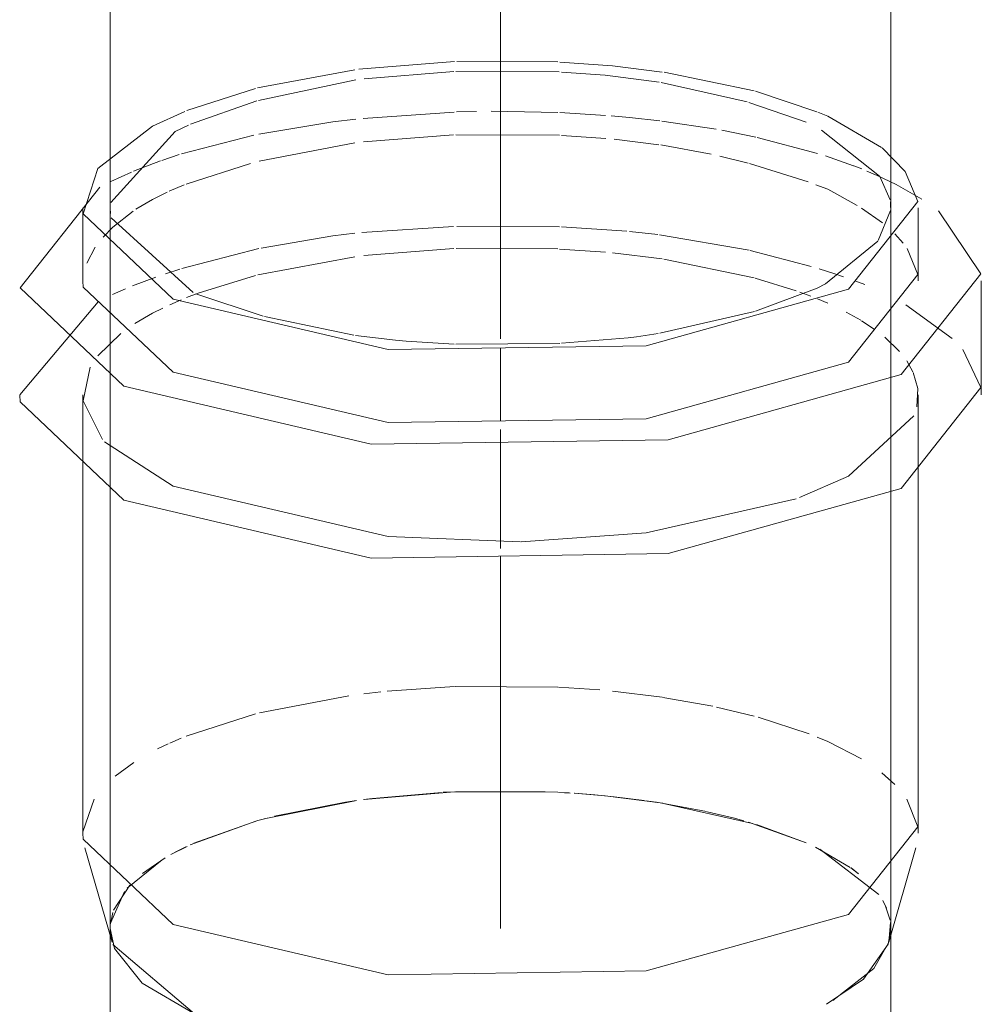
# Model space of a CAD drawing. Header units: millimetres. Extents: x -121 to 29920, y 1231 to 31888.
# Tile 306 of 310: x 25924 to 25985, y 25082 to 25145. Entities that reach past the tile are written whole.
import ezdxf

# ---------------------------------------------------------------- set-up
doc = ezdxf.new("R2010")
doc.units = ezdxf.units.MM
doc.linetypes.add('ADSK_Осевая', pattern=[700, 500, -100, 0, -100])
doc.layers.add('P-PIPE-____-CNTR', color=3, linetype='ADSK_Осевая', lineweight=20)
doc.layers.add('P-PIPE-____-OTLN', color=3, linetype='Continuous', lineweight=20)

# ---------------------------------------------------------------- blocks, each defined once
blk = doc.blocks.new('ADSK_ППР_Отвод канализационный_Составной - Отвод раструбный-V59-3D severage Right')
at = {"layer": 'P-PIPE-____-OTLN', "color": 9}
for p, q in [((-1068.192, 25142.019), (-1074.316, 25141.517)), ((-1061.57, 25141.987), (-1068.048, 25142.024)), ((-1074.575, 25141.484), (-1080.803, 25140.317)), ((-1068.24, 25141.368), (-1073.964, 25140.906)), ((-1061.475, 25141.346), (-1068.093, 25141.373)), ((-1048.996, 25140.137), (-1054.757, 25141.321)), ((-1074.508, 25140.831), (-1080.734, 25139.524)), ((-1049.434, 25139.421), (-1054.944, 25140.665)), ((-1080.927, 25140.285), (-1085.33, 25138.874)), ((-1044.973, 25138.799), (-1048.905, 25140.112)), ((-1080.856, 25139.489), (-1085.105, 25137.99)), ((-1045.656, 25138.122), (-1049.345, 25139.395)), ((-1044.285, 25138.505), (-1044.923, 25138.778)), ((-1040.833, 25136.501), (-1044.285, 25138.505)), ((-1040.957, 25134.671), (-1044.674, 25137.61)), ((-1039.314, 25134.962), (-1040.798, 25136.474)), ((-1040.286, 25133.153), (-1040.938, 25134.645)), ((-1038.249, 25133.194), (-1039.894, 25134.133)), ((-1041.052, 25130.547), (-1040.261, 25132.474)), ((-1090.178, 25132.009), (-1084.932, 25127.218)), ((-1044.418, 25127.769), (-1041.075, 25130.515)), ((-1091.196, 25130.116), (-1091.742, 25129.102)), ((-1038.518, 25128.363), (-1039.188, 25130.036)), ((-1091.988, 25127.945), (-1091.97, 25127.569)), ((-1084.766, 25127.141), (-1080.442, 25125.695)), ((-1048.907, 25126.013), (-1044.947, 25127.502)), ((-1091.002, 25126.62), (-1096.037, 25120.667)), ((-1055.037, 25124.604), (-1048.981, 25125.99)), ((-1036.303, 25124.273), (-1039.274, 25126.428)), ((-1080.353, 25125.671), (-1074.641, 25124.483)), ((-1056.524, 25124.384), (-1055.138, 25124.587)), ((-1074.534, 25124.467), (-1071.961, 25124.155)), ((-1071.29, 25124.093), (-1068.214, 25123.91)), ((-1068.108, 25123.907), (-1061.432, 25123.958)), ((-1061.329, 25123.963), (-1057.053, 25124.318)), ((-1034.472, 25121.124), (-1035.637, 25123.567)), ((-1038.822, 25122.138), (-1039.215, 25122.841)), ((-1096.037, 25120.643), (-1096.017, 25120.209)), ((-1090.596, 25117.658), (-1086.204, 25114.807)), ((-1091.274, 25094.768), (-1091.994, 25092.659)), ((-1038.518, 25092.991), (-1039.215, 25094.768)), ((-1091.994, 25092.593), (-1091.97, 25092.196)), ((-1084.833, 25081.005), (-1090.075, 25085.458)), ((-1040.383, 25085.553), (-1041.331, 25083.911)), ((-1041.332, 25083.91), (-1043.962, 25081.857))]:
    blk.add_line(p, q, dxfattribs=at)
at = {"layer": 'P-PIPE-____-OTLN', "color": 10}
for p, q in [((-1068.199, 25138.775), (-1074.036, 25138.373)), ((-1066.77, 25138.812), (-1068.062, 25138.78)), ((-1061.573, 25138.748), (-1065.841, 25138.823)), ((-1058.507, 25138.562), (-1061.441, 25138.742)), ((-1051.425, 25137.671), (-1054.906, 25138.195)), ((-1081.032, 25137.29), (-1085.674, 25136.093)), ((-1068.242, 25137.307), (-1074.024, 25136.874)), ((-1061.468, 25137.288), (-1068.104, 25137.312)), ((-1058.492, 25137.091), (-1061.34, 25137.282)), ((-1048.894, 25137.169), (-1051.07, 25137.607)), ((-1074.575, 25136.805), (-1080.705, 25135.624)), ((-1055.09, 25136.684), (-1057.965, 25137.041)), ((-1051.755, 25136.08), (-1054.973, 25136.667)), ((-1044.929, 25136.128), (-1048.802, 25137.148)), ((-1085.82, 25136.047), (-1086.929, 25135.678)), ((-1049.383, 25135.511), (-1051.195, 25135.957)), ((-1042.638, 25135.341), (-1044.434, 25135.971)), ((-1087.016, 25135.647), (-1088.756, 25134.981)), ((-1081.258, 25135.479), (-1085.375, 25134.154)), ((-1045.533, 25134.303), (-1049.298, 25135.488)), ((-1042.094, 25135.129), (-1042.615, 25135.333)), ((-1088.886, 25134.926), (-1090.195, 25134.333)), ((-1041.111, 25134.713), (-1041.776, 25134.999)), ((-1039.894, 25134.133), (-1041.111, 25134.713)), ((-1085.501, 25134.104), (-1086.468, 25133.698)), ((-1044.285, 25133.826), (-1045.035, 25134.118)), ((-1042.388, 25132.79), (-1044.285, 25133.826)), ((-1088.77, 25132.437), (-1090.066, 25131.409)), ((-1040.776, 25131.678), (-1042.122, 25132.626)), ((-1090.066, 25131.409), (-1090.697, 25130.759)), ((-1068.244, 25131.438), (-1074.123, 25131.059)), ((-1061.457, 25131.423), (-1068.048, 25131.444)), ((-1057.159, 25131.145), (-1061.341, 25131.418)), ((-1055.162, 25130.925), (-1056.969, 25131.127)), ((-1049.318, 25129.923), (-1055.053, 25130.912)), ((-1039.448, 25130.385), (-1039.985, 25130.978)), ((-1080.717, 25130.028), (-1085.659, 25128.75)), ((-1068.232, 25130.039), (-1073.99, 25129.58)), ((-1061.57, 25130.009), (-1068.075, 25130.045)), ((-1058.519, 25129.795), (-1061.457, 25130.003)), ((-1054.892, 25129.363), (-1058.057, 25129.751)), ((-1045.333, 25128.887), (-1049.24, 25129.906)), ((-1074.575, 25129.506), (-1080.793, 25128.341)), ((-1048.996, 25128.159), (-1054.783, 25129.347)), ((-1085.79, 25128.709), (-1086.696, 25128.416)), ((-1043.894, 25128.431), (-1044.82, 25128.73)), ((-1043.271, 25128.22), (-1043.894, 25128.431)), ((-1087.326, 25128.199), (-1088.805, 25127.639)), ((-1080.927, 25128.307), (-1084.596, 25127.178)), ((-1046.304, 25127.327), (-1048.923, 25128.139)), ((-1041.914, 25127.727), (-1042.539, 25127.959)), ((-1089.271, 25127.446), (-1090.086, 25127.081)), ((-1084.596, 25127.178), (-1085.346, 25126.889)), ((-1045.365, 25126.977), (-1046.077, 25127.246)), ((-1085.695, 25126.746), (-1086.427, 25126.426)), ((-1044.285, 25126.527), (-1044.934, 25126.804)), ((-1042.166, 25125.436), (-1043.1, 25125.958)), ((-1041.304, 25124.874), (-1042.112, 25125.403)), ((-1089.563, 25124.595), (-1091.039, 25123.165)), ((-1039.674, 25123.437), (-1040.624, 25124.355)), ((-1068.192, 25101.967), (-1072.502, 25101.671)), ((-1061.57, 25101.935), (-1068.138, 25101.969)), ((-1058.877, 25101.754), (-1061.518, 25101.933)), ((-1074.963, 25101.38), (-1080.677, 25100.297)), ((-1072.906, 25101.629), (-1073.99, 25101.506)), ((-1054.892, 25101.29), (-1058.057, 25101.678)), ((-1051.635, 25100.713), (-1054.843, 25101.283)), ((-1048.996, 25100.085), (-1051.395, 25100.662)), ((-1080.927, 25100.234), (-1085.385, 25098.8)), ((-1045.465, 25098.943), (-1048.732, 25100.013)), ((-1044.285, 25098.453), (-1044.958, 25098.741)), ((-1086.532, 25098.304), (-1087.211, 25097.975)), ((-1085.695, 25098.673), (-1086.427, 25098.353)), ((-1042.125, 25097.337), (-1044.285, 25098.453)), ((-1088.72, 25097.114), (-1089.918, 25096.236)), ((-1039.985, 25095.698), (-1040.824, 25096.443)), ((-1073.964, 25094.742), (-1068.189, 25095.235)), ((-1069.012, 25095.195), (-1073.436, 25094.809)), ((-1068.122, 25095.237), (-1068.903, 25095.201)), ((-1068.15, 25095.236), (-1061.569, 25095.2)), ((-1060.785, 25095.154), (-1061.534, 25095.198)), ((-1061.532, 25095.198), (-1060.841, 25095.158)), ((-1059.199, 25095.033), (-1060.504, 25095.135)), ((-1057.962, 25094.913), (-1059.199, 25095.033)), ((-1056.047, 25094.678), (-1057.962, 25094.913)), ((-1080.389, 25093.495), (-1074.542, 25094.664)), ((-1073.436, 25094.809), (-1074.022, 25094.734)), ((-1055.272, 25094.564), (-1055.906, 25094.658)), ((-1052.056, 25093.969), (-1055.239, 25094.559)), ((-1054.81, 25094.491), (-1049.093, 25093.209)), ((-1085.126, 25091.825), (-1080.907, 25093.352)), ((-1080.778, 25093.388), (-1084.882, 25091.936)), ((-1080.179, 25093.549), (-1080.778, 25093.388)), ((-1045.656, 25091.958), (-1049.353, 25093.285)), ((-1048.839, 25093.133), (-1045.656, 25091.958)), ((-1085.318, 25091.735), (-1086.347, 25091.206)), ((-1086.071, 25091.357), (-1085.388, 25091.702)), ((-1042.842, 25090.393), (-1045.072, 25091.688)), ((-1044.789, 25091.549), (-1041.017, 25088.656)), ((-1089.158, 25089.052), (-1086.916, 25090.876)), ((-1086.711, 25090.997), (-1088.179, 25089.989)), ((-1042.303, 25089.984), (-1042.792, 25090.357)), ((-1088.98, 25089.248), (-1090.026, 25087.643)), ((-1090.226, 25086.816), (-1089.333, 25088.839)), ((-1040.513, 25087.771), (-1040.76, 25088.261)), ((-1090.079, 25087.492), (-1090.227, 25086.784)), ((-1040.602, 25087.967), (-1040.287, 25086.999)), ((-1090.222, 25086.11), (-1090.244, 25086.482))]:
    blk.add_line(p, q, dxfattribs=at)
at = {"layer": 'P-PIPE-____-OTLN', "color": 22}
for p, q in [((-1040.25, 25132.664), (-1040.266, 25133.016)), ((-1091.994, 25132.645), (-1091.994, 25127.966)), ((-1090.239, 25132.625), (-1090.222, 25132.273)), ((-1038.494, 25127.966), (-1038.494, 25132.645)), ((-1044.947, 25127.502), (-1044.418, 25127.769)), ((-1034.444, 25120.667), (-1034.444, 25127.966)), ((-1091.97, 25127.569), (-1086.204, 25122.106)), ((-1071.961, 25124.155), (-1071.29, 25124.093)), ((-1057.053, 25124.318), (-1056.524, 25124.384)), ((-1096.017, 25120.209), (-1089.377, 25113.919)), ((-1091.994, 25120.667), (-1091.994, 25092.593)), ((-1038.494, 25092.593), (-1038.494, 25120.667)), ((-1091.97, 25092.196), (-1086.204, 25086.733)), ((-1091.858, 25091.641), (-1090.116, 25085.592)), ((-1040.372, 25085.592), (-1038.631, 25091.641)), ((-1040.266, 25086.853), (-1040.372, 25085.592)), ((-1090.244, 25086.482), (-1090.244, 25077.966)), ((-1090.116, 25085.592), (-1090.222, 25086.11)), ((-1040.244, 25077.966), (-1040.244, 25086.482))]:
    blk.add_line(p, q, dxfattribs=at)
at = {"layer": 'P-PIPE-____-OTLN', "color": 9}
for points in [[(-1054.892, 25141.341, 0), (-1058.057, 25141.729, 0), (-1061.431, 25141.98, 0)], [(-1055.069, 25140.686, 0), (-1058.527, 25141.135, 0), (-1061.338, 25141.339, 0)], [(-1085.465, 25138.819, 0), (-1087.529, 25137.862, 0), (-1091.032, 25135.152, 0)], [(-1085.226, 25137.936, 0), (-1086.071, 25137.521, 0), (-1090.208, 25132.977, 0)], [(-1091.523, 25122.43, 0), (-1091.97, 25120.269, 0), (-1090.73, 25117.802, 0)], [(-1038.582, 25119.903, 0), (-1038.518, 25121.064, 0), (-1038.806, 25122.102, 0)], [(-1046.098, 25114.08, 0), (-1042.96, 25115.45, 0), (-1038.768, 25119.32, 0)], [(-1086.204, 25114.807, 0), (-1072.431, 25111.582, 0), (-1063.952, 25111.246, 0)], [(-1063.907, 25111.247, 0), (-1055.914, 25111.828, 0), (-1046.307, 25114.006, 0)]]:
    blk.add_polyline3d(points, dxfattribs=at)
at = {"layer": 'P-PIPE-____-OTLN', "color": 10}
for points in [[(-1055.038, 25138.212, 0), (-1056.969, 25138.426, 0), (-1058.142, 25138.532, 0)], [(-1074.5, 25138.323, 0), (-1075.988, 25138.143, 0), (-1080.71, 25137.357, 0)], [(-1086.599, 25133.639, 0), (-1087.529, 25133.183, 0), (-1088.594, 25132.554, 0)], [(-1074.573, 25131.012, 0), (-1075.988, 25130.844, 0), (-1080.574, 25130.058, 0)], [(-1086.878, 25126.214, 0), (-1087.529, 25125.884, 0), (-1088.654, 25125.23, 0)], [(-1061.572, 25095.2, 0), (-1062.377, 25095.238, 0), (-1068.083, 25095.239, 0)], [(-1060.517, 25095.137, 0), (-1058.527, 25094.972, 0), (-1054.843, 25094.497, 0)], [(-1074.474, 25094.673, 0), (-1075.179, 25094.57, 0), (-1079.71, 25093.669, 0)], [(-1049.649, 25093.37, 0), (-1050.344, 25093.559, 0), (-1051.996, 25093.956, 0)]]:
    blk.add_polyline3d(points, dxfattribs=at)
at = {"layer": 'P-PIPE-____-OTLN', "color": 22}
for points in [[(-1091.032, 25135.152, 0), (-1091.97, 25132.247, 0), (-1086.204, 25126.785, 0)], [(-1086.204, 25126.785, 0), (-1072.431, 25123.56, 0), (-1055.914, 25123.806, 0), (-1042.96, 25127.428, 0), (-1038.518, 25133.042, 0), (-1039.314, 25134.962, 0)], [(-1090.903, 25133.973, 0), (-1096.017, 25127.508, 0), (-1089.377, 25121.219, 0)], [(-1089.377, 25121.219, 0), (-1073.519, 25117.506, 0), (-1054.501, 25117.789, 0), (-1039.586, 25121.959, 0), (-1034.472, 25128.423, 0), (-1037.185, 25132.444, 0)], [(-1086.204, 25122.106, 0), (-1072.431, 25118.881, 0), (-1055.914, 25119.127, 0), (-1042.96, 25122.749, 0), (-1038.518, 25128.363, 0)], [(-1089.377, 25113.919, 0), (-1073.519, 25110.207, 0), (-1054.501, 25110.49, 0), (-1039.586, 25114.66, 0), (-1034.472, 25121.124, 0)], [(-1086.204, 25086.733, 0), (-1072.431, 25083.509, 0), (-1055.914, 25083.754, 0), (-1042.96, 25087.376, 0), (-1038.518, 25092.991, 0)], [(-1090.242, 25086.482, 0), (-1089.975, 25085.192, 0), (-1088.186, 25082.979, 0), (-1084.833, 25081.005, 0), (-1080.145, 25079.404, 0), (-1074.441, 25078.285, 0), (-1072.022, 25077.998, 0)], [(-1044.368, 25081.633, 0), (-1041.997, 25083.239, 0), (-1040.409, 25085.471, 0), (-1040.247, 25086.481, 0)]]:
    blk.add_polyline3d(points, dxfattribs=at)

msp = doc.modelspace()

# ---------------------------------------------------------------- linework, layer by layer
at = {"layer": 'P-PIPE-____-CNTR', "color": 9}
msp.add_line((25954.563, 25124.254), (25954.563, 27993.983), dxfattribs=at)
msp.add_line((25954.563, 25124.254), (25954.563, 27993.983), dxfattribs=at)
at = {"layer": 'P-PIPE-____-CNTR', "color": 10}
for p, q in [((25954.563, 25118.988), (25954.563, 25123.667)), ((25954.563, 25118.988), (25954.563, 25123.667)), ((25954.563, 25110.815), (25954.563, 25118.443)), ((25954.563, 25111.689), (25954.563, 25118.443)), ((25954.563, 25110.815), (25954.563, 25111.689)), ((25954.563, 25086.482), (25954.563, 25110.33)), ((25954.563, 25086.482), (25954.563, 25110.33))]:
    msp.add_line(p, q, dxfattribs=at)
at = {"layer": 'P-PIPE-____-OTLN', "color": 22}
for p, q in [((25929.563, 28002.723), (25929.563, 25086.482)), ((25979.563, 25086.482), (25979.563, 28002.723))]:
    msp.add_line(p, q, dxfattribs=at)
at = {"layer": 'P-PIPE-____-OTLN', "color": 10}
for p, q in [((25946.371, 25094.809), (25950.795, 25095.195)), ((25950.904, 25095.201), (25951.685, 25095.237)), ((25958.273, 25095.198), (25959.022, 25095.154)), ((25959.303, 25095.135), (25960.608, 25095.033)), ((25960.608, 25095.033), (25961.845, 25094.913)), ((25961.845, 25094.913), (25963.76, 25094.678)), ((25945.785, 25094.734), (25946.371, 25094.809)), ((25963.901, 25094.658), (25964.535, 25094.564)), ((25964.568, 25094.559), (25967.751, 25093.969)), ((25934.925, 25091.936), (25939.029, 25093.388)), ((25939.029, 25093.388), (25939.628, 25093.549)), ((25970.45, 25093.287), (25974.151, 25091.958)), ((25933.46, 25091.206), (25934.489, 25091.735)), ((25974.747, 25091.681), (25976.968, 25090.391)), ((25931.628, 25089.989), (25933.096, 25090.997)), ((25977.018, 25090.355), (25977.504, 25089.984)), ((25929.781, 25087.643), (25930.827, 25089.248)), ((25979.047, 25088.261), (25979.294, 25087.771)), ((25929.58, 25086.784), (25929.728, 25087.492))]:
    msp.add_line(p, q, dxfattribs=at)
for points in [[(25951.724, 25095.239, 0), (25957.43, 25095.238, 0), (25958.235, 25095.2, 0)], [(25940.097, 25093.669, 0), (25944.628, 25094.57, 0), (25945.333, 25094.673, 0)], [(25967.811, 25093.956, 0), (25969.463, 25093.559, 0), (25970.156, 25093.371, 0)]]:
    msp.add_polyline3d(points, dxfattribs=at)
at = {"layer": 'P-PIPE-____-OTLN', "color": 22}
for points in [[(25934.974, 25081.005, 0), (25931.621, 25082.979, 0), (25929.832, 25085.192, 0), (25929.565, 25086.482, 0)], [(25979.56, 25086.481, 0), (25979.398, 25085.471, 0), (25977.81, 25083.239, 0), (25975.439, 25081.633, 0)]]:
    msp.add_polyline3d(points, dxfattribs=at)

# ---------------------------------------------------------------- block references
at = {"layer": 'P-PIPE-____-OTLN', "color": 9}
msp.add_blockref('ADSK_ППР_Отвод канализационный_Составной - Отвод раструбный-V59-3D severage Right', (27019.807, 0), dxfattribs=at)

doc.saveas('drawing.dxf')
